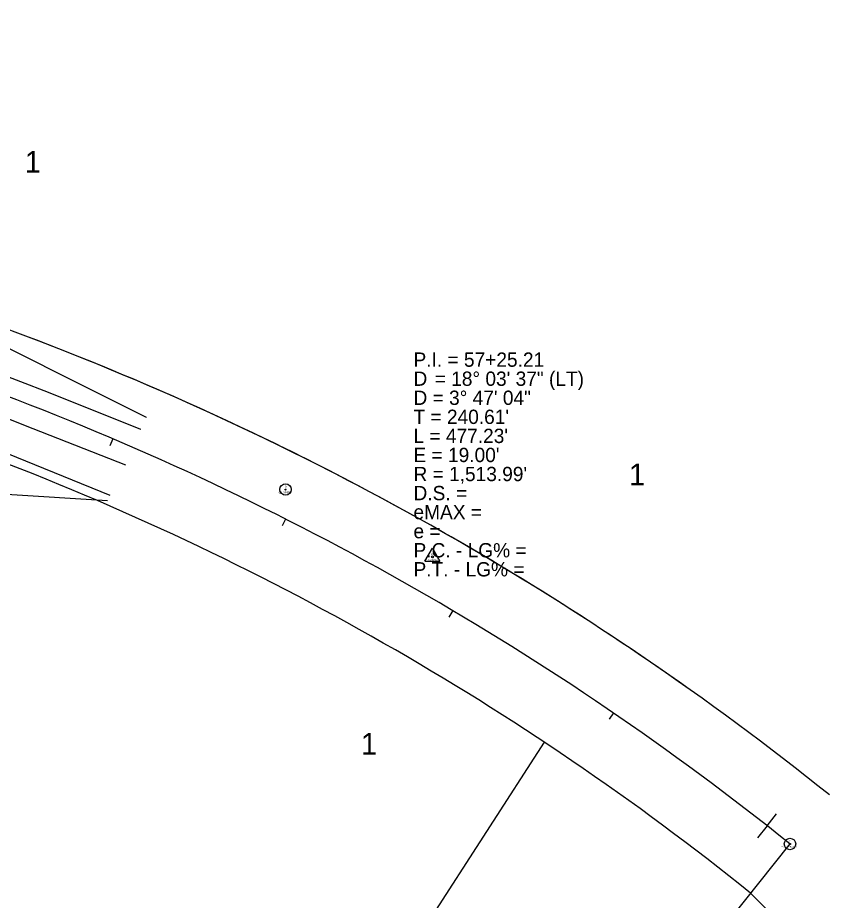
# Model space of a CAD drawing. Extents: x 2519952 to 2531965, y 848341 to 887632.
# Drawn here: x 2524740.7 to 2525166.7, y 870310.1 to 870773.2 of the extents above; entities that cross this region are included whole.
import ezdxf

# ---------------------------------------------------------------- set-up
doc = ezdxf.new("R2010")
doc.units = 0
for name, color, linetype in [('RD_EX_DV_Prop', 7, 'Continuous'), ('RD_EX_DV_TX_Prop', 7, 'Continuous'), ('RD_EX_H2O', 7, 'Continuous'), ('RD_EX_Road', 7, 'Continuous'), ('RD_EX_RW', 7, 'Continuous'), ('RD_EX_VEG', 7, 'Continuous'), ('RD_HC_Cl', 7, 'Continuous'), ('RD_HC_Data', 7, 'Continuous'), ('RD_HC_Data_Tic', 7, 'Continuous'), ('RD_HC_Survey_txCode', 7, 'Continuous'), ('RD_HC_txCode', 7, 'Continuous'), ('RD_SMD_Locator', 7, 'Continuous')]:
    doc.layers.add(name, color=color, linetype=linetype)

msp = doc.modelspace()

# ---------------------------------------------------------------- linework, layer by layer
at = {"layer": 'RD_EX_DV_Prop'}
for p, q in [((2524744.95, 870606.14), (2524389.93, 870740.2)), ((2524892.07, 870199.11), (2525017.12, 870393.04)), ((2525125.39, 870313.94), (2525155.58, 870283.69))]:
    msp.add_line(p, q, dxfattribs=at)
for radius, start, end in [(1546.99, 54.66603, 69.31315), (1480.99, 51.25287, 69.31316)]:
    msp.add_arc((2524198.46, 869158.89), radius, start, end, dxfattribs=at)
at = {"layer": 'RD_EX_H2O'}
msp.add_lwpolyline([(2524502.99, 870476.98), (2524514.69, 870511.72), (2524583.58, 870545.94), (2524685.97, 870550.12), (2524734.9, 870523.22), (2524787.89, 870519.87)], dxfattribs=at)
at = {"layer": 'RD_EX_Road'}
for points in [[(2524805.35, 870557.13), (2524756.93, 870576.55), (2524698.66, 870598.98), (2524619.15, 870629.39), (2524529.39, 870663.48), (2524436.49, 870698.53), (2524346.03, 870732.7), (2524331.57, 870743.61), (2524321.22, 870756.03), (2524313.63, 870773.2)], [(2524332.64, 870680.81), (2524332.81, 870684.79), (2524336.21, 870697.48), (2524340.55, 870704.09), (2524346.57, 870707.7), (2524357.24, 870706.06), (2524428.07, 870679.71), (2524446.29, 870672.96), (2524465.48, 870665.96), (2524521.99, 870644.27), (2524613.02, 870610.23), (2524704.92, 870575.04), (2524748.64, 870557.67), (2524797.33, 870538.62)]]:
    msp.add_lwpolyline(points, dxfattribs=at)
at = {"layer": 'RD_EX_RW'}
msp.add_line((2524744.95, 870606.14), (2524389.93, 870740.2), dxfattribs=at)
for radius in [1546.99, 1480.99]:
    msp.add_arc((2524198.46, 869158.89), radius, 51.25288, 69.31313, dxfattribs=at)
at = {"layer": 'RD_EX_VEG'}
for points in [[(2524808.38, 870563.46), (2524700.95, 870617.13), (2524623.76, 870645.93), (2524442.22, 870714.27), (2524363.24, 870745)], [(2524413.79, 870669.1), (2524516.96, 870629.21), (2524607.08, 870596.57), (2524789.13, 870522.6)]]:
    msp.add_lwpolyline(points, dxfattribs=at)
at = {"layer": 'RD_HC_Cl'}
msp.add_arc((2524198.46, 869158.89), 1513.99, 51.25288, 69.31313, dxfattribs=at)
at = {"layer": 'RD_HC_Data'}
for p, q in [((2524954.42, 870487.98), (2524958.39, 870494.86)), ((2524958.39, 870494.86), (2524962.36, 870487.98)), ((2524954.42, 870487.98), (2524962.36, 870487.98)), ((2525146.04, 870339.68), (2525073.01, 870248.67))]:
    msp.add_line(p, q, dxfattribs=at)
for centre, radius in [((2524881.32, 870525.62), 3), ((2524881.32, 870525.62), 0.282), ((2524958.39, 870490.27), 0.529), ((2525146.04, 870339.68), 3), ((2525146.04, 870339.68), 0.282)]:
    msp.add_circle(centre, radius, dxfattribs=at)
at = {"layer": 'RD_HC_Data_Tic'}
for p, q in [((2524790.67, 870552.25), (2524789.11, 870548.57)), ((2524881.34, 870510.13), (2524879.54, 870506.56)), ((2524969.04, 870462.11), (2524967, 870458.67)), ((2525053.38, 870408.41), (2525051.12, 870405.11)), ((2525133.98, 870349.26), (2525138.93, 870355.55)), ((2525133.98, 870349.26), (2525129.04, 870342.97))]:
    msp.add_line(p, q, dxfattribs=at)
at = {"layer": 'RD_SMD_Locator'}
for centre in [(2524756.93, 870576.55), (2524808.38, 870563.46), (2524748.64, 870557.67), (2524805.35, 870557.13), (2524797.33, 870538.62), (2524881.32, 870525.62), (2524789.13, 870522.6), (2524787.89, 870519.87), (2524958.39, 870490.27), (2525146.04, 870339.68)]:
    msp.add_circle(centre, 0.001, dxfattribs=at)

# ---------------------------------------------------------------- texts
at = {"layer": 'RD_EX_DV_TX_Prop'}
for p in [(2524744.47, 870691.92), (2525061.58, 870527.9), (2524920.89, 870386.61)]:
    msp.add_text('1', height=11.32, dxfattribs=at).set_placement(p)
at = {"layer": 'RD_HC_Survey_txCode'}
for s, p in [('P.I. = 57+25.21', (2524948.45, 870590.03)), ('D', (2524948.45, 870580.03)), ('    = 18%%d 03\' 37" (LT)', (2524948.45, 870580.03)), ('D = 3%%d 47\' 04"', (2524948.45, 870570.03)), ("T = 240.61'", (2524948.45, 870560.03)), ("L = 477.23'", (2524948.45, 870550.03)), ("E = 19.00'", (2524948.45, 870540.03)), ("R = 1,513.99'", (2524948.45, 870530.03)), ('D.S. = ', (2524948.45, 870520.03)), ('eMAX = ', (2524948.45, 870510.03)), ('e = ', (2524948.45, 870500.03)), ('P.C. - LG% = ', (2524948.45, 870490.03)), ('P.T. - LG% = ', (2524948.45, 870480.03))]:
    msp.add_text(s, height=7.5, dxfattribs=at).set_placement(p)
at = {"layer": 'RD_HC_txCode'}
for s, p in [('9', (2524881.04, 870526.62)), ('CP 9 MSC', (2524877.69, 870523.62)), ('PI 57+21.22', (2524954.61, 870488.27)), ('22', (2524957.66, 870491.27)), ('21', (2525145.59, 870340.68)), ('PC 54+84.60', (2525141.3, 870337.68))]:
    msp.add_text(s, height=1, dxfattribs=at).set_placement(p)

doc.saveas('drawing.dxf')
